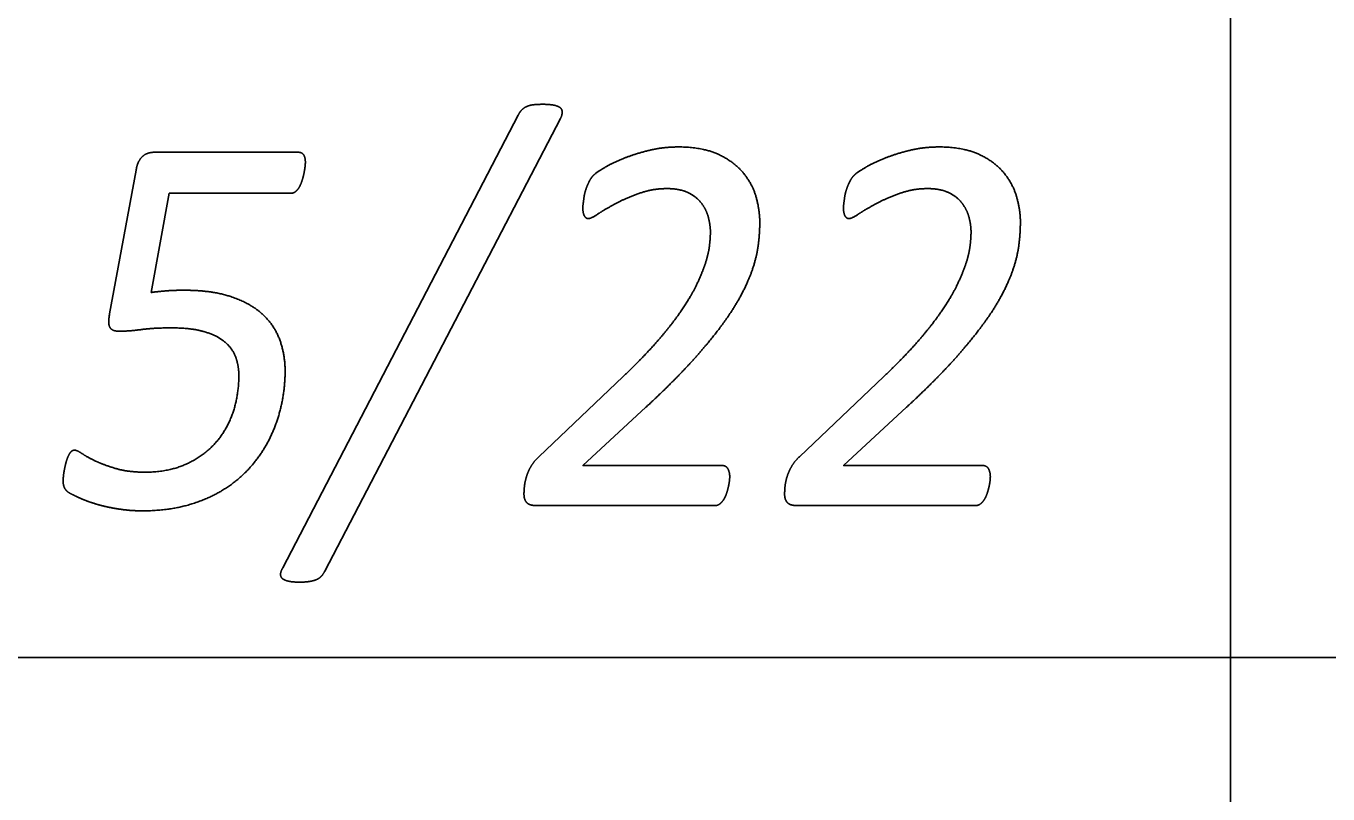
# Model space of a CAD drawing. Extents: x -14196 to 143, y -6096 to 28.
# Drawn here: x 92.3953 to 92.8538, y -6.1269 to -5.8564 of the extents above; entities that cross this region are included whole.
import ezdxf

# ---------------------------------------------------------------- set-up
doc = ezdxf.new("R2010")
doc.units = 0
doc.layers.add('RS_Raster1', color=7, linetype='Continuous')
doc.layers.add('SH_Text', color=7, linetype='Continuous')

msp = doc.modelspace()

# ---------------------------------------------------------------- linework, layer by layer
at = {"layer": 'RS_Raster1'}
for p, q in [((92.81953, -8.32886), (92.81953, -3.53711)), ((81.09453, -6.07886), (94.54453, -6.07886))]:
    msp.add_line(p, q, dxfattribs=at)
at = {"layer": 'SH_Text'}
for p, q in [((92.48572, -6.0473), (92.56865, -5.88783)), ((92.58355, -5.88898), (92.50051, -6.04845)), ((92.44049, -5.90089), (92.49123, -5.90089)), ((92.42475, -5.95784), (92.43411, -5.90714)), ((92.48658, -5.97794), (92.48658, -5.97794)), ((92.57602, -6.00804), (92.6055, -5.98)), ((92.6678, -6.00804), (92.69728, -5.98)), ((92.64316, -6.01517), (92.64316, -6.01517)), ((92.73494, -6.01517), (92.73494, -6.01517)), ((92.63811, -6.0253), (92.5748, -6.0253)), ((92.72989, -6.0253), (92.66658, -6.0253))]:
    msp.add_line(p, q, dxfattribs=at)
for points in [[(92.48857, -5.91533), (92.44578, -5.91533), (92.43942, -5.95025)], [(92.61364, -5.99068), (92.59146, -6.01122), (92.64041, -6.01122)], [(92.70542, -5.99068), (92.68324, -6.01122), (92.73219, -6.01122)]]:
    msp.add_lwpolyline(points, dxfattribs=at)
for points in [[(92.56865, -5.88783), (92.56927, -5.88658), (92.57002, -5.88586)], [(92.57002, -5.88586), (92.57077, -5.88514), (92.57179, -5.88471)], [(92.57179, -5.88471), (92.5728, -5.88427), (92.57421, -5.88413)], [(92.57421, -5.88413), (92.57563, -5.88399), (92.57748, -5.88399)], [(92.57748, -5.88399), (92.5798, -5.88399), (92.58132, -5.88432)], [(92.58132, -5.88432), (92.58284, -5.88466), (92.5835, -5.88524)], [(92.5835, -5.88524), (92.58417, -5.88581), (92.58417, -5.88677)], [(92.58417, -5.88677), (92.58417, -5.88774), (92.58355, -5.88898)], [(92.43628, -5.90243), (92.43792, -5.90089), (92.44049, -5.90089)], [(92.49123, -5.90089), (92.49247, -5.90089), (92.49309, -5.90175)], [(92.60576, -5.90306), (92.60984, -5.90142), (92.61479, -5.90021)], [(92.61479, -5.90021), (92.61974, -5.89901), (92.62505, -5.89901)], [(92.62505, -5.89901), (92.63355, -5.89901), (92.63913, -5.90161)], [(92.69755, -5.90306), (92.70162, -5.90142), (92.70657, -5.90021)], [(92.70657, -5.90021), (92.71153, -5.89901), (92.71684, -5.89901)], [(92.71684, -5.89901), (92.72534, -5.89901), (92.73092, -5.90161)], [(92.43411, -5.90714), (92.43464, -5.90397), (92.43628, -5.90243)], [(92.49309, -5.90175), (92.49371, -5.90262), (92.49371, -5.90445)], [(92.49371, -5.90445), (92.49371, -5.90512), (92.49358, -5.90618)], [(92.59882, -5.90643), (92.60169, -5.90469), (92.60576, -5.90306)], [(92.63913, -5.90161), (92.64471, -5.9042), (92.64794, -5.90815)], [(92.6906, -5.90643), (92.69348, -5.90469), (92.69755, -5.90306)], [(92.73092, -5.90161), (92.73649, -5.9042), (92.73972, -5.90815)], [(92.49318, -5.90849), (92.49291, -5.90974), (92.49252, -5.91095)], [(92.49358, -5.90618), (92.49344, -5.90724), (92.49318, -5.90849)], [(92.59386, -5.91081), (92.59435, -5.9099), (92.59497, -5.90922)], [(92.59497, -5.90922), (92.59594, -5.90816), (92.59882, -5.90643)], [(92.64794, -5.90815), (92.65117, -5.91209), (92.65246, -5.91671)], [(92.68565, -5.91081), (92.68613, -5.9099), (92.68675, -5.90922)], [(92.68675, -5.90922), (92.68773, -5.90816), (92.6906, -5.90643)], [(92.73972, -5.90815), (92.74296, -5.91209), (92.74424, -5.91671)], [(92.49159, -5.91311), (92.49105, -5.91407), (92.4903, -5.9147)], [(92.49252, -5.91095), (92.49212, -5.91215), (92.49159, -5.91311)], [(92.59227, -5.91471), (92.59258, -5.91365), (92.59298, -5.91269)], [(92.59298, -5.91269), (92.59338, -5.91173), (92.59386, -5.91081)], [(92.62106, -5.91368), (92.61602, -5.91368), (92.61142, -5.91531)], [(92.62871, -5.91522), (92.62568, -5.91368), (92.62106, -5.91368)], [(92.68406, -5.91471), (92.68437, -5.91365), (92.68476, -5.91269)], [(92.68476, -5.91269), (92.68516, -5.91173), (92.68565, -5.91081)], [(92.71285, -5.91368), (92.7078, -5.91368), (92.7032, -5.91531)], [(92.72049, -5.91522), (92.71747, -5.91368), (92.71285, -5.91368)], [(92.4903, -5.9147), (92.48955, -5.91533), (92.48857, -5.91533)], [(92.59143, -5.92049), (92.59143, -5.91972), (92.59157, -5.9188)], [(92.59157, -5.9188), (92.5917, -5.91789), (92.59183, -5.91683)], [(92.59183, -5.91683), (92.59196, -5.91577), (92.59227, -5.91471)], [(92.6031, -5.91891), (92.59939, -5.92088), (92.59687, -5.92256)], [(92.61142, -5.91531), (92.60682, -5.91695), (92.6031, -5.91891)], [(92.63338, -5.91905), (92.63173, -5.91675), (92.62871, -5.91522)], [(92.63569, -5.92399), (92.63502, -5.92135), (92.63338, -5.91905)], [(92.65246, -5.91671), (92.65374, -5.92133), (92.65374, -5.92546)], [(92.68322, -5.92049), (92.68322, -5.91972), (92.68335, -5.9188)], [(92.68335, -5.9188), (92.68348, -5.91789), (92.68362, -5.91683)], [(92.68362, -5.91683), (92.68375, -5.91577), (92.68406, -5.91471)], [(92.69489, -5.91891), (92.69117, -5.92088), (92.68865, -5.92256)], [(92.7032, -5.91531), (92.6986, -5.91695), (92.69489, -5.91891)], [(92.72516, -5.91905), (92.72352, -5.91675), (92.72049, -5.91522)], [(92.72747, -5.92399), (92.72681, -5.92135), (92.72516, -5.91905)], [(92.74424, -5.91671), (92.74552, -5.92133), (92.74552, -5.92546)], [(92.59196, -5.92328), (92.59143, -5.92232), (92.59143, -5.92049)], [(92.59337, -5.92425), (92.59249, -5.92425), (92.59196, -5.92328)], [(92.59687, -5.92256), (92.59434, -5.92425), (92.59337, -5.92425)], [(92.68375, -5.92328), (92.68322, -5.92232), (92.68322, -5.92049)], [(92.68516, -5.92425), (92.68427, -5.92425), (92.68375, -5.92328)], [(92.68865, -5.92256), (92.68613, -5.92425), (92.68516, -5.92425)], [(92.63635, -5.92892), (92.63635, -5.92662), (92.63569, -5.92399)], [(92.65374, -5.92546), (92.65374, -5.92941), (92.65321, -5.93354)], [(92.72814, -5.92892), (92.72814, -5.92662), (92.72747, -5.92399)], [(92.74552, -5.92546), (92.74552, -5.92941), (92.74499, -5.93354)], [(92.636, -5.93397), (92.63635, -5.93114), (92.63635, -5.92892)], [(92.72778, -5.93397), (92.72814, -5.93114), (92.72814, -5.92892)], [(92.63449, -5.94027), (92.63565, -5.93681), (92.636, -5.93397)], [(92.65321, -5.93354), (92.65268, -5.93768), (92.65113, -5.94225)], [(92.72628, -5.94027), (92.72743, -5.93681), (92.72778, -5.93397)], [(92.74499, -5.93354), (92.74446, -5.93768), (92.74291, -5.94225)], [(92.6313, -5.94792), (92.63334, -5.94374), (92.63449, -5.94027)], [(92.72308, -5.94792), (92.72512, -5.94374), (92.72628, -5.94027)], [(92.65113, -5.94225), (92.64958, -5.94682), (92.64679, -5.95191)], [(92.74291, -5.94225), (92.74136, -5.94682), (92.73857, -5.95191)], [(92.43942, -5.95025), (92.44252, -5.94986), (92.44513, -5.94967)], [(92.44513, -5.94967), (92.44774, -5.94948), (92.45102, -5.94948)], [(92.45102, -5.94948), (92.46075, -5.94948), (92.46752, -5.95174)], [(92.62585, -5.95706), (92.62926, -5.9521), (92.6313, -5.94792)], [(92.71763, -5.95706), (92.72105, -5.9521), (92.72308, -5.94792)], [(92.46752, -5.95174), (92.47429, -5.954), (92.47853, -5.95785)], [(92.64679, -5.95191), (92.644, -5.95701), (92.63953, -5.96293)], [(92.73857, -5.95191), (92.73579, -5.95701), (92.73131, -5.96293)], [(92.42492, -5.96266), (92.42413, -5.96141), (92.42475, -5.95784)], [(92.47853, -5.95785), (92.48278, -5.96169), (92.48468, -5.96693)], [(92.61742, -5.96773), (92.62243, -5.96201), (92.62585, -5.95706)], [(92.70921, -5.96773), (92.71422, -5.96201), (92.71763, -5.95706)], [(92.4281, -5.96392), (92.42572, -5.96392), (92.42492, -5.96266)], [(92.43593, -5.96333), (92.43155, -5.96392), (92.4281, -5.96392)], [(92.44668, -5.96274), (92.44031, -5.96274), (92.43593, -5.96333)], [(92.45799, -5.96404), (92.45349, -5.96274), (92.44668, -5.96274)], [(92.46529, -5.96765), (92.4625, -5.96534), (92.45799, -5.96404)], [(92.63953, -5.96293), (92.63506, -5.96884), (92.62873, -5.97572)], [(92.73131, -5.96293), (92.72684, -5.96884), (92.72052, -5.97572)], [(92.46917, -5.97304), (92.46807, -5.96996), (92.46529, -5.96765)], [(92.48468, -5.96693), (92.48658, -5.97217), (92.48658, -5.97794)], [(92.6055, -5.98), (92.61241, -5.97346), (92.61742, -5.96773)], [(92.69728, -5.98), (92.7042, -5.97346), (92.70921, -5.96773)], [(92.47028, -5.97948), (92.47028, -5.97612), (92.46917, -5.97304)], [(92.48658, -5.97794), (92.48658, -5.9841), (92.48521, -5.99016)], [(92.62873, -5.97572), (92.6224, -5.9826), (92.61364, -5.99068)], [(92.72052, -5.97572), (92.71419, -5.9826), (92.70542, -5.99068)], [(92.46825, -5.99243), (92.47028, -5.98632), (92.47028, -5.97948)], [(92.4621, -6.00321), (92.46621, -5.99854), (92.46825, -5.99243)], [(92.48521, -5.99016), (92.48384, -5.99622), (92.48114, -6.0017)], [(92.48114, -6.0017), (92.47844, -6.00718), (92.47429, -6.01184)], [(92.41108, -6.00649), (92.41165, -6.00582), (92.41244, -6.00582)], [(92.41244, -6.00582), (92.41333, -6.00582), (92.4151, -6.00703)], [(92.45175, -6.01072), (92.45799, -6.00788), (92.4621, -6.00321)], [(92.4088, -6.01291), (92.40902, -6.0117), (92.40933, -6.0105)], [(92.40933, -6.0105), (92.40963, -6.00929), (92.41007, -6.00823)], [(92.41007, -6.00823), (92.41051, -6.00717), (92.41108, -6.00649)], [(92.4151, -6.00703), (92.41687, -6.00824), (92.41983, -6.00964)], [(92.41983, -6.00964), (92.42279, -6.01105), (92.42708, -6.01231)], [(92.43729, -6.01356), (92.44552, -6.01356), (92.45175, -6.01072)], [(92.57309, -6.01166), (92.57416, -6.00978), (92.57602, -6.00804)], [(92.66488, -6.01166), (92.66594, -6.00978), (92.6678, -6.00804)], [(92.40841, -6.01672), (92.40841, -6.01614), (92.40849, -6.01512)], [(92.40849, -6.01512), (92.40858, -6.01411), (92.4088, -6.01291)], [(92.42708, -6.01231), (92.43137, -6.01356), (92.43729, -6.01356)], [(92.47429, -6.01184), (92.47013, -6.01651), (92.46455, -6.01992)], [(92.57084, -6.01875), (92.57097, -6.0172), (92.5715, -6.01537)], [(92.5715, -6.01537), (92.57203, -6.01354), (92.57309, -6.01166)], [(92.64041, -6.01122), (92.64192, -6.01122), (92.64254, -6.01242)], [(92.64254, -6.01242), (92.64316, -6.01363), (92.64316, -6.01517)], [(92.64316, -6.01517), (92.64316, -6.01575), (92.64303, -6.01681)], [(92.66262, -6.01875), (92.66275, -6.0172), (92.66328, -6.01537)], [(92.66328, -6.01537), (92.66382, -6.01354), (92.66488, -6.01166)], [(92.73219, -6.01122), (92.7337, -6.01122), (92.73432, -6.01242)], [(92.73432, -6.01242), (92.73494, -6.01363), (92.73494, -6.01517)], [(92.73494, -6.01517), (92.73494, -6.01575), (92.73481, -6.01681)], [(92.40897, -6.01927), (92.40841, -6.01826), (92.40841, -6.01672)], [(92.41075, -6.02096), (92.40954, -6.02028), (92.40897, -6.01927)], [(92.46455, -6.01992), (92.45898, -6.02333), (92.45194, -6.02526)], [(92.5707, -6.02125), (92.5707, -6.02029), (92.57084, -6.01875)], [(92.64263, -6.01898), (92.64236, -6.02009), (92.64196, -6.02125)], [(92.64303, -6.01681), (92.64289, -6.01787), (92.64263, -6.01898)], [(92.66249, -6.02125), (92.66249, -6.02029), (92.66262, -6.01875)], [(92.73441, -6.01898), (92.73415, -6.02009), (92.73375, -6.02125)], [(92.73481, -6.01681), (92.73468, -6.01787), (92.73441, -6.01898)], [(92.41567, -6.02326), (92.41288, -6.02211), (92.41075, -6.02096)], [(92.42173, -6.02527), (92.41845, -6.0244), (92.41567, -6.02326)], [(92.57092, -6.02294), (92.5707, -6.02222), (92.5707, -6.02125)], [(92.57159, -6.02419), (92.57115, -6.02366), (92.57092, -6.02294)], [(92.57284, -6.02501), (92.57204, -6.02472), (92.57159, -6.02419)], [(92.64099, -6.02328), (92.64041, -6.02414), (92.6397, -6.02472)], [(92.64196, -6.02125), (92.64156, -6.02241), (92.64099, -6.02328)], [(92.66271, -6.02294), (92.66249, -6.02222), (92.66249, -6.02125)], [(92.66338, -6.02419), (92.66293, -6.02366), (92.66271, -6.02294)], [(92.66462, -6.02501), (92.66382, -6.02472), (92.66338, -6.02419)], [(92.73277, -6.02328), (92.7322, -6.02414), (92.73149, -6.02472)], [(92.73375, -6.02125), (92.73335, -6.02241), (92.73277, -6.02328)], [(92.42872, -6.02665), (92.425, -6.02613), (92.42173, -6.02527)], [(92.43633, -6.02718), (92.43243, -6.02718), (92.42872, -6.02665)], [(92.45194, -6.02526), (92.44491, -6.02718), (92.43633, -6.02718)], [(92.5748, -6.0253), (92.57364, -6.0253), (92.57284, -6.02501)], [(92.6397, -6.02472), (92.639, -6.0253), (92.63811, -6.0253)], [(92.66658, -6.0253), (92.66542, -6.0253), (92.66462, -6.02501)], [(92.73149, -6.02472), (92.73078, -6.0253), (92.72989, -6.0253)], [(92.48497, -6.04946), (92.48501, -6.04855), (92.48572, -6.0473)], [(92.48559, -6.051), (92.48492, -6.05037), (92.48497, -6.04946)], [(92.48776, -6.05196), (92.48625, -6.05162), (92.48559, -6.051)], [(92.49168, -6.0523), (92.48928, -6.0523), (92.48776, -6.05196)], [(92.4949, -6.0521), (92.49353, -6.0523), (92.49168, -6.0523)], [(92.49733, -6.05153), (92.49627, -6.05191), (92.4949, -6.0521)], [(92.49914, -6.05042), (92.49839, -6.05114), (92.49733, -6.05153)], [(92.50051, -6.04845), (92.4999, -6.0497), (92.49914, -6.05042)]]:
    msp.add_open_spline(points, degree=2, dxfattribs=at)

doc.saveas('drawing.dxf')
